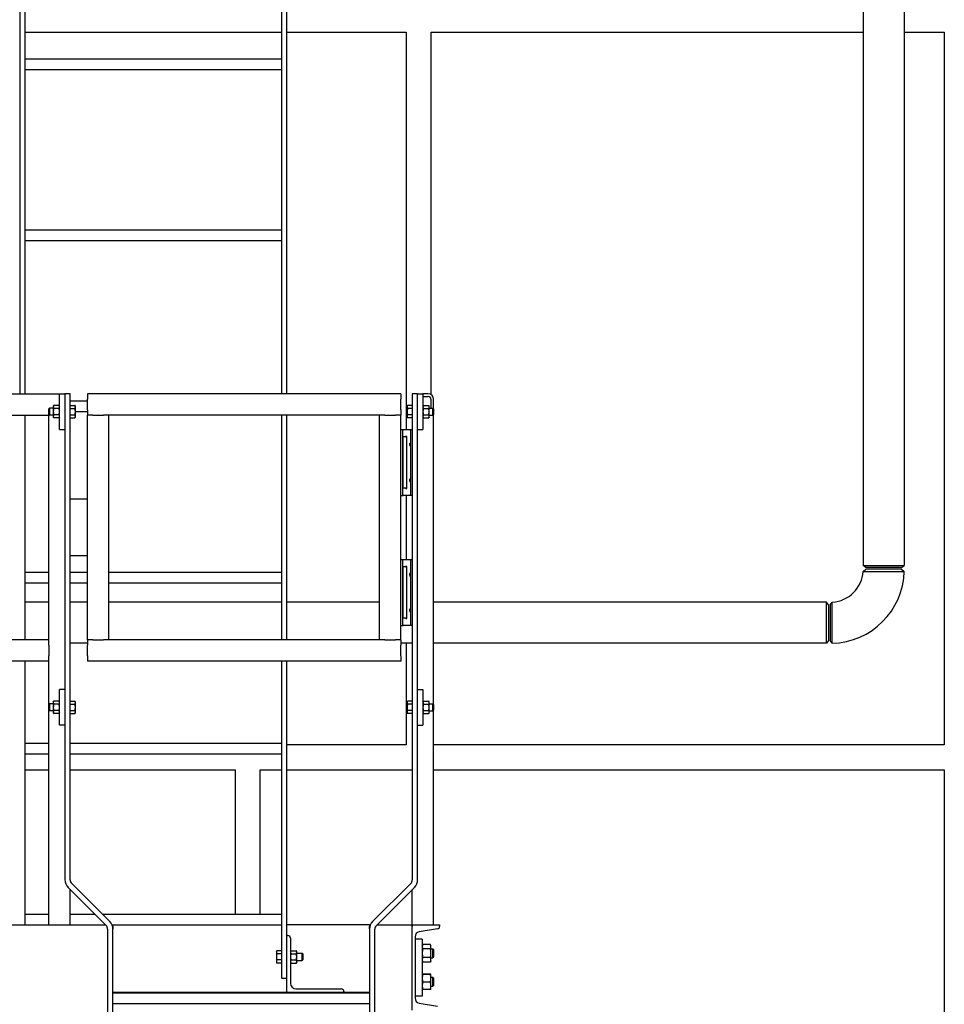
# Model space of a CAD drawing. Header units: inches. Extents: x 5 to 1128, y -85 to 748.
# Tile 583 of 656: x 989 to 1054, y 263 to 332. Entities that reach past the tile are written whole.
import ezdxf

# ---------------------------------------------------------------- set-up
doc = ezdxf.new("R2010")
doc.units = ezdxf.units.IN
doc.header["$LTSCALE"] = 32
doc.header["$MEASUREMENT"] = 0
doc.layers.add('Visible (ANSI)', color=7, linetype='Continuous', lineweight=30)

msp = doc.modelspace()

# ---------------------------------------------------------------- linework, layer by layer
at = {"layer": 'Visible (ANSI)'}
for p, q in [((1047.86828, 355.9648), (1047.86828, 294.06504)), ((1050.74328, 355.9648), (1050.74328, 294.06504)), ((988.68078, 333.29801), (988.68078, 306.10867)), ((989.05578, 306.10867), (989.05578, 333.29801)), ((1007.05578, 333.29801), (1007.05578, 306.10867)), ((1007.43078, 306.10867), (1007.43078, 333.29801)), ((989.05578, 331.48367), (1007.05578, 331.48367)), ((1007.43078, 331.48367), (1015.80578, 331.48367)), ((1015.80578, 331.48367), (1015.80578, 303.60867)), ((1017.55578, 306.04768), (1017.55578, 331.48367)), ((1017.55578, 331.48367), (1047.86828, 331.48367)), ((1050.74328, 331.48367), (1053.55578, 331.48367)), ((1053.55578, 331.48367), (1053.55578, 281.48367)), ((989.05578, 329.60867), (1007.05578, 329.60867)), ((989.05578, 328.85867), (1007.05578, 328.85867)), ((989.05578, 317.60867), (1007.05578, 317.60867)), ((989.05578, 316.85867), (1007.05578, 316.85867)), ((913.72578, 306.10867), (991.47578, 306.10867)), ((991.47578, 303.60867), (991.47578, 306.10867)), ((991.47578, 306.10867), (991.85078, 306.10867)), ((992.22578, 306.10867), (991.85078, 306.10867)), ((991.85078, 306.10867), (991.85078, 272.014)), ((992.22578, 272.014), (992.22578, 306.10867)), ((1015.4313, 306.10867), (993.4313, 306.10867)), ((993.4313, 306.10867), (993.4313, 305.73367)), ((1015.4313, 306.10867), (1015.4313, 305.73367)), ((1016.60078, 306.10867), (1016.22578, 306.10867)), ((1016.22578, 306.10867), (1016.22578, 272.014)), ((1016.60078, 272.014), (1016.60078, 306.10867)), ((1016.60078, 306.10867), (1016.97578, 306.10867)), ((1016.97578, 306.10867), (1016.97578, 303.60867)), ((1017.35078, 306.10867), (1016.97578, 306.10867)), ((992.22578, 305.60867), (993.4313, 305.60867)), ((993.4313, 304.98367), (993.4313, 305.73367)), ((1015.4313, 304.98367), (1015.4313, 305.73367)), ((1016.97578, 305.92117), (1017.35078, 305.92117)), ((1017.53828, 305.73367), (1017.53828, 305.10867)), ((1017.72578, 305.06148), (1017.72578, 305.73367)), ((990.72578, 305.06148), (990.77155, 305.10867)), ((990.72578, 304.65586), (990.72578, 305.06148)), ((990.72578, 304.65586), (990.77155, 304.60867)), ((990.77155, 305.10867), (990.77155, 304.60867)), ((991.03778, 305.10867), (990.77155, 305.10867)), ((991.03778, 305.23367), (991.07128, 305.29168)), ((991.03778, 305.23367), (991.03778, 305.18343)), ((991.03778, 305.18343), (991.03778, 304.85867)), ((991.03778, 304.85867), (991.03778, 304.53391)), ((991.44229, 305.29168), (991.07128, 305.29168)), ((991.44229, 305.07518), (991.07128, 305.07518)), ((991.47578, 305.23367), (991.44229, 305.29168)), ((992.22579, 305.23367), (992.22578, 305.23367)), ((992.22579, 305.18343), (992.22579, 305.29168)), ((992.22579, 305.29168), (992.55629, 305.29168)), ((992.22579, 305.07518), (992.22579, 305.18343)), ((992.22579, 305.07518), (992.55629, 305.07518)), ((992.22579, 304.85867), (992.22579, 305.07518)), ((992.22579, 304.64216), (992.22579, 304.85867)), ((992.58979, 305.23367), (992.55629, 305.29168)), ((992.58979, 305.18343), (992.58979, 305.23367)), ((992.58979, 304.85867), (992.58979, 305.18343)), ((992.58979, 304.85867), (993.4313, 304.85867)), ((992.58979, 304.53391), (992.58979, 304.85867)), ((993.4313, 304.98367), (993.4313, 304.60867)), ((1015.4313, 304.98367), (1015.4313, 304.60867)), ((1015.86178, 305.23367), (1015.89527, 305.29168)), ((1015.86178, 305.23367), (1015.86178, 305.18343)), ((1015.86178, 305.18343), (1015.86178, 304.85867)), ((1015.86178, 304.85867), (1015.86178, 304.53391)), ((1016.22578, 305.29168), (1015.89527, 305.29168)), ((1016.22578, 305.07518), (1015.89527, 305.07518)), ((1016.22578, 305.29168), (1016.22578, 305.18343)), ((1016.22578, 305.23367), (1016.22578, 305.23367)), ((1016.22578, 305.18343), (1016.22578, 305.07518)), ((1016.22578, 305.07518), (1016.22578, 304.85867)), ((1016.22578, 304.85867), (1016.22578, 304.64216)), ((1016.97578, 305.23367), (1017.00928, 305.29168)), ((1017.00928, 305.29168), (1017.38029, 305.29168)), ((1017.00928, 305.07518), (1017.38029, 305.07518)), ((1017.41378, 305.23367), (1017.38029, 305.29168)), ((1017.41378, 305.18343), (1017.41378, 305.23367)), ((1017.41378, 304.85867), (1017.41378, 305.18343)), ((1017.41378, 305.10867), (1017.68001, 305.10867)), ((1017.41378, 304.53391), (1017.41378, 304.85867)), ((1017.68001, 304.60867), (1017.68001, 305.10867)), ((1017.72578, 305.06148), (1017.68001, 305.10867)), ((1017.72578, 304.65586), (1017.68001, 304.60867)), ((1017.72578, 305.06148), (1017.72578, 304.65586)), ((913.72578, 304.60867), (990.72578, 304.60867)), ((989.05578, 288.85867), (989.05578, 304.60867)), ((990.72578, 304.60867), (990.77155, 304.60867)), ((990.72578, 288.85867), (990.72578, 304.60867)), ((991.03778, 304.60867), (990.77155, 304.60867)), ((991.03778, 304.53391), (991.03778, 304.48367)), ((991.03778, 304.48367), (991.07128, 304.42566)), ((991.44229, 304.64216), (991.07128, 304.64216)), ((991.44229, 304.42566), (991.07128, 304.42566)), ((991.47578, 304.48367), (991.44229, 304.42566)), ((992.22579, 304.48367), (992.22578, 304.48367)), ((992.22579, 304.64216), (992.55629, 304.64216)), ((992.22579, 304.53391), (992.22579, 304.64216)), ((992.22579, 304.42566), (992.22579, 304.53391)), ((992.22579, 304.42566), (992.55629, 304.42566)), ((992.58979, 304.48367), (992.55629, 304.42566)), ((992.58979, 304.48367), (992.58979, 304.53391)), ((993.4313, 288.85867), (993.4313, 304.60867)), ((993.8063, 304.60867), (993.4313, 304.60867)), ((993.8063, 304.60867), (994.5563, 304.60867)), ((994.9313, 304.60867), (994.5563, 304.60867)), ((1013.9313, 304.60867), (994.9313, 304.60867)), ((994.9313, 288.85867), (994.9313, 304.60867)), ((1007.05578, 304.60867), (1007.05578, 288.85867)), ((1007.43078, 288.85867), (1007.43078, 304.60867)), ((1013.9313, 288.85867), (1013.9313, 304.60867)), ((1014.3063, 304.60867), (1013.9313, 304.60867)), ((1014.3063, 304.60867), (1015.0563, 304.60867)), ((1015.4313, 304.60867), (1015.0563, 304.60867)), ((1015.4313, 288.85867), (1015.4313, 304.60867)), ((1015.86178, 304.53391), (1015.86178, 304.48367)), ((1015.86178, 304.48367), (1015.89527, 304.42566)), ((1016.22578, 304.64216), (1015.89527, 304.64216)), ((1016.22578, 304.42566), (1015.89527, 304.42566)), ((1016.22578, 304.64216), (1016.22578, 304.53391)), ((1016.22578, 304.53391), (1016.22578, 304.42566)), ((1016.22578, 304.48367), (1016.22578, 304.48367)), ((1016.97578, 304.48367), (1017.00928, 304.42566)), ((1017.00928, 304.64216), (1017.38029, 304.64216)), ((1017.00928, 304.42566), (1017.38029, 304.42566)), ((1017.41378, 304.48367), (1017.38029, 304.42566)), ((1017.41378, 304.60867), (1017.68001, 304.60867)), ((1017.41378, 304.48367), (1017.41378, 304.53391)), ((1017.68001, 304.60867), (1017.72578, 304.60867)), ((1017.72578, 284.31148), (1017.72578, 304.60867)), ((991.47578, 303.60867), (991.85078, 303.60867)), ((1015.4313, 303.60867), (1015.5563, 303.60867)), ((1015.5563, 298.98367), (1015.5563, 303.60867)), ((1015.5563, 303.60867), (1015.59315, 303.60867)), ((1015.59315, 303.60867), (1016.10078, 303.60867)), ((1016.10078, 303.60867), (1016.22578, 303.60867)), ((1016.10078, 303.60867), (1016.10078, 298.98367)), ((1016.60078, 303.60867), (1016.97578, 303.60867)), ((1015.59466, 299.52534), (1015.59466, 303.067)), ((1015.59602, 303.10867), (1015.76053, 303.10867)), ((1015.82303, 303.11507), (1015.82303, 299.47727)), ((1015.76053, 299.48367), (1015.59602, 299.48367)), ((992.22578, 298.73367), (993.4313, 298.73367)), ((1015.4313, 298.98367), (1015.5563, 298.98367)), ((1015.5563, 298.98367), (1015.59315, 298.98367)), ((1016.10078, 298.98367), (1015.59315, 298.98367)), ((1015.80578, 298.98367), (1015.80578, 294.48367)), ((1016.22578, 298.98367), (1016.10078, 298.98367)), ((993.4313, 294.73367), (992.22578, 294.73367)), ((1015.4313, 294.48367), (1015.5563, 294.48367)), ((1015.5563, 289.85867), (1015.5563, 294.48367)), ((1015.5563, 294.48367), (1015.59315, 294.48367)), ((1015.59315, 294.48367), (1016.10078, 294.48367)), ((1016.10078, 294.48367), (1016.22578, 294.48367)), ((1016.10078, 294.48367), (1016.10078, 289.85867)), ((989.05578, 293.60867), (990.72578, 293.60867)), ((992.22578, 293.60867), (993.4313, 293.60867)), ((994.9313, 293.60867), (1007.05578, 293.60867)), ((1015.59466, 290.40034), (1015.59466, 293.942)), ((1015.59602, 293.98367), (1015.76053, 293.98367)), ((1015.82303, 293.99007), (1015.82303, 290.35227)), ((1047.86139, 293.65385), (1048.05328, 293.79617)), ((1047.86828, 294.06504), (1050.74328, 294.06504)), ((1048.05578, 293.92117), (1047.86828, 294.06504)), ((1050.55818, 293.79617), (1048.05328, 293.79617)), ((1050.55578, 293.92117), (1048.05578, 293.92117)), ((1050.55578, 293.92117), (1050.74328, 294.06504)), ((1050.55828, 293.79617), (1050.74383, 293.65379)), ((989.05578, 292.85867), (990.72578, 292.85867)), ((992.22578, 292.85867), (993.4313, 292.85867)), ((994.9313, 292.85867), (1007.05578, 292.85867)), ((990.72578, 291.48367), (989.05578, 291.48367)), ((993.4313, 291.48367), (992.22578, 291.48367)), ((1007.05578, 291.48367), (994.9313, 291.48367)), ((1013.9313, 291.48367), (1007.43078, 291.48367)), ((1045.28691, 291.48367), (1017.72578, 291.48367)), ((1045.28691, 288.60867), (1045.28691, 291.48367)), ((1045.43078, 291.29617), (1045.28691, 291.48367)), ((1045.43078, 291.29617), (1045.43078, 288.79617)), ((1045.55578, 291.29867), (1045.6981, 291.49056)), ((1045.55578, 291.29867), (1045.55578, 288.79377)), ((1015.76053, 290.35867), (1015.59602, 290.35867)), ((1015.4313, 289.85867), (1015.5563, 289.85867)), ((1015.5563, 289.85867), (1015.59315, 289.85867)), ((1016.10078, 289.85867), (1015.59315, 289.85867)), ((1016.22578, 289.85867), (1016.10078, 289.85867)), ((990.72578, 288.85867), (913.72578, 288.85867)), ((990.72578, 288.48367), (990.72578, 288.85867)), ((993.4313, 288.85867), (993.4313, 288.48367)), ((993.8063, 288.85867), (993.4313, 288.85867)), ((993.8063, 288.85867), (994.5563, 288.85867)), ((994.9313, 288.85867), (994.5563, 288.85867)), ((1013.9313, 288.85867), (994.9313, 288.85867)), ((1014.3063, 288.85867), (1013.9313, 288.85867)), ((1014.3063, 288.85867), (1015.0563, 288.85867)), ((1015.4313, 288.85867), (1015.0563, 288.85867)), ((1015.4313, 288.85867), (1015.4313, 288.48367)), ((1045.43078, 288.79617), (1045.28691, 288.60867)), ((1045.69816, 288.60812), (1045.55578, 288.79367)), ((990.72578, 288.48367), (990.72578, 287.73367)), ((993.4313, 288.60867), (992.22578, 288.60867)), ((993.4313, 287.73367), (993.4313, 288.48367)), ((1016.22578, 288.60867), (1015.4313, 288.60867)), ((1015.4313, 287.73367), (1015.4313, 288.48367)), ((1015.80578, 288.60867), (1015.80578, 281.48367)), ((1045.28691, 288.60867), (1017.72578, 288.60867)), ((990.72578, 287.35867), (990.72578, 287.73367)), ((993.4313, 287.73367), (993.4313, 287.35867)), ((1015.4313, 287.73367), (1015.4313, 287.35867)), ((990.72578, 287.35867), (913.72578, 287.35867)), ((989.05578, 268.85867), (989.05578, 287.35867)), ((990.72578, 284.31148), (990.72578, 287.35867)), ((1015.4313, 287.35867), (993.4313, 287.35867)), ((1007.05578, 287.35867), (1007.05578, 265.10867)), ((1007.43078, 265.10867), (1007.43078, 287.35867)), ((991.85078, 285.35867), (991.47578, 285.35867)), ((991.47578, 282.85867), (991.47578, 285.35867)), ((1016.60078, 285.35867), (1016.97578, 285.35867)), ((1016.97578, 285.35867), (1016.97578, 282.85867)), ((990.72578, 284.31148), (990.77155, 284.35867)), ((990.72578, 283.90586), (990.72578, 284.31148)), ((990.77155, 284.35867), (990.77155, 283.85867)), ((991.03778, 284.35867), (990.77155, 284.35867)), ((991.03778, 284.48367), (991.07128, 284.54168)), ((991.03778, 284.48367), (991.03778, 284.43343)), ((991.03778, 284.43343), (991.03778, 284.10867)), ((991.03778, 284.10867), (991.03778, 283.78391)), ((991.44229, 284.54168), (991.07128, 284.54168)), ((991.44229, 284.32518), (991.07128, 284.32518)), ((991.47578, 284.48367), (991.44229, 284.54168)), ((992.22579, 284.48367), (992.22578, 284.48367)), ((992.22579, 284.43343), (992.22579, 284.54168)), ((992.22579, 284.54168), (992.55629, 284.54168)), ((992.22579, 284.32518), (992.22579, 284.43343)), ((992.22579, 284.32518), (992.55629, 284.32518)), ((992.22579, 284.10867), (992.22579, 284.32518)), ((992.22579, 283.89216), (992.22579, 284.10867)), ((992.58979, 284.48367), (992.55629, 284.54168)), ((992.58979, 284.43343), (992.58979, 284.48367)), ((992.58979, 284.10867), (992.58979, 284.43343)), ((992.58979, 283.78391), (992.58979, 284.10867)), ((1015.86178, 284.48367), (1015.89527, 284.54168)), ((1015.86178, 284.48367), (1015.86178, 284.43343)), ((1015.86178, 284.43343), (1015.86178, 284.10867)), ((1015.86178, 284.10867), (1015.86178, 283.78391)), ((1016.22578, 284.54168), (1015.89527, 284.54168)), ((1016.22578, 284.32518), (1015.89527, 284.32518)), ((1016.22578, 284.54168), (1016.22578, 284.43343)), ((1016.22578, 284.48367), (1016.22578, 284.48367)), ((1016.22578, 284.43343), (1016.22578, 284.32518)), ((1016.22578, 284.32518), (1016.22578, 284.10867)), ((1016.22578, 284.10867), (1016.22578, 283.89216)), ((1016.97578, 284.48367), (1017.00928, 284.54168)), ((1017.00928, 284.54168), (1017.38029, 284.54168)), ((1017.00928, 284.32518), (1017.38029, 284.32518)), ((1017.41378, 284.48367), (1017.38029, 284.54168)), ((1017.41378, 284.43343), (1017.41378, 284.48367)), ((1017.41378, 284.10867), (1017.41378, 284.43343)), ((1017.41378, 284.35867), (1017.68001, 284.35867)), ((1017.41378, 283.78391), (1017.41378, 284.10867)), ((1017.68001, 283.85867), (1017.68001, 284.35867)), ((1017.72578, 284.31148), (1017.68001, 284.35867)), ((1017.72578, 284.31148), (1017.72578, 283.90586)), ((990.72578, 283.90586), (990.77155, 283.85867)), ((990.72578, 268.85867), (990.72578, 283.90586)), ((991.03778, 283.85867), (990.77155, 283.85867)), ((991.03778, 283.78391), (991.03778, 283.73367)), ((991.03778, 283.73367), (991.07128, 283.67566)), ((991.44229, 283.89216), (991.07128, 283.89216)), ((991.44229, 283.67566), (991.07128, 283.67566)), ((991.47578, 283.73367), (991.44229, 283.67566)), ((992.22579, 283.73367), (992.22578, 283.73367)), ((992.22579, 283.89216), (992.55629, 283.89216)), ((992.22579, 283.78391), (992.22579, 283.89216)), ((992.22579, 283.67566), (992.22579, 283.78391)), ((992.22579, 283.67566), (992.55629, 283.67566)), ((992.58979, 283.73367), (992.55629, 283.67566)), ((992.58979, 283.73367), (992.58979, 283.78391)), ((1015.86178, 283.78391), (1015.86178, 283.73367)), ((1015.86178, 283.73367), (1015.89527, 283.67566)), ((1016.22578, 283.89216), (1015.89527, 283.89216)), ((1016.22578, 283.67566), (1015.89527, 283.67566)), ((1016.22578, 283.89216), (1016.22578, 283.78391)), ((1016.22578, 283.78391), (1016.22578, 283.67566)), ((1016.22578, 283.73367), (1016.22578, 283.73367)), ((1016.97578, 283.73367), (1017.00928, 283.67566)), ((1017.00928, 283.89216), (1017.38029, 283.89216)), ((1017.00928, 283.67566), (1017.38029, 283.67566)), ((1017.41378, 283.73367), (1017.38029, 283.67566)), ((1017.41378, 283.85867), (1017.68001, 283.85867)), ((1017.41378, 283.73367), (1017.41378, 283.78391)), ((1017.72578, 283.90586), (1017.68001, 283.85867)), ((1017.72578, 268.85867), (1017.72578, 283.90586)), ((991.85078, 282.85867), (991.47578, 282.85867)), ((1016.60078, 282.85867), (1016.97578, 282.85867)), ((989.05578, 281.60867), (990.72578, 281.60867)), ((992.22578, 281.60867), (1007.05578, 281.60867)), ((1015.80578, 281.48367), (1007.43078, 281.48367)), ((1053.55578, 281.48367), (1017.72578, 281.48367)), ((989.05578, 280.85867), (990.72578, 280.85867)), ((992.22578, 280.85867), (1007.05578, 280.85867)), ((989.05578, 279.73367), (990.72578, 279.73367)), ((992.22578, 279.73367), (1003.80578, 279.73367)), ((1003.80578, 279.73367), (1003.80578, 269.60867)), ((1005.55578, 269.60867), (1005.55578, 279.73367)), ((1005.55578, 279.73367), (1007.05578, 279.73367)), ((1007.43078, 279.73367), (1016.22578, 279.73367)), ((1017.72578, 279.73367), (1053.55578, 279.73367)), ((1053.55578, 279.73367), (1053.55578, 231.73367)), ((995.00611, 269.07834), (992.33562, 271.74883)), ((1016.11595, 271.74883), (1013.44545, 269.07834)), ((992.07045, 271.48367), (994.74095, 268.81317)), ((992.22578, 268.85867), (992.22578, 271.32834)), ((1013.71062, 268.81317), (1016.38111, 271.48367)), ((1016.22578, 268.85867), (1016.22578, 271.32834)), ((989.05578, 269.60867), (990.72578, 269.60867)), ((992.22578, 269.60867), (993.94545, 269.60867)), ((994.47578, 269.60867), (1007.05578, 269.60867)), ((913.72578, 268.85867), (994.69545, 268.85867)), ((995.15842, 268.85867), (995.22578, 268.85867)), ((995.22578, 268.85867), (1007.05578, 268.85867)), ((995.22578, 268.73765), (995.22578, 268.85867)), ((995.22578, 268.73765), (995.22578, 268.56851)), ((1013.22578, 268.85867), (1007.43078, 268.85867)), ((1013.22578, 268.85867), (1013.22578, 268.73765)), ((1013.22578, 268.85867), (1013.29315, 268.85867)), ((1013.22578, 268.56851), (1013.22578, 268.73765)), ((1013.75611, 268.85867), (1016.22578, 268.85867)), ((1016.22578, 262.85867), (1016.22578, 268.85867)), ((1016.22578, 268.85867), (1018.14578, 268.85867)), ((1016.22578, 268.85867), (1016.22578, 268.73765)), ((1018.14578, 268.85867), (1018.14578, 268.73765)), ((994.85078, 268.54801), (994.85078, 157.10867)), ((995.22578, 268.54801), (995.22578, 268.56851)), ((995.22578, 157.10867), (995.22578, 268.54801)), ((1007.43078, 264.10867), (1007.43078, 268.10867)), ((1007.43078, 268.10867), (1007.49078, 268.10867)), ((1013.22578, 268.56851), (1013.22578, 268.54801)), ((1013.22578, 268.54801), (1013.22578, 157.10867)), ((1013.60078, 157.10867), (1013.60078, 268.54801)), ((1018.00259, 268.56851), (1016.71217, 268.35257)), ((1007.68078, 267.91867), (1007.68078, 264.73867)), ((1016.42578, 268.01427), (1016.42578, 263.70307)), ((1016.92578, 267.85867), (1016.42578, 267.85867)), ((1016.92578, 267.85867), (1016.92578, 263.85867)), ((1016.92578, 267.38967), (1016.96409, 267.47182)), ((1017.49648, 267.47182), (1016.96409, 267.47182)), ((1017.53478, 267.38967), (1017.49648, 267.47182)), ((1017.53478, 267.31853), (1017.53478, 267.38967)), ((1006.69178, 266.98367), (1006.72527, 267.04168)), ((1006.69178, 266.98367), (1006.69178, 266.93343)), ((1006.69178, 266.93343), (1006.69178, 266.60867)), ((1007.05578, 267.04168), (1006.72527, 267.04168)), ((1007.05578, 266.82518), (1006.72527, 266.82518)), ((1007.05578, 267.04168), (1007.05578, 266.93343)), ((1007.05578, 266.98367), (1007.05578, 266.98367)), ((1007.05578, 266.93343), (1007.05578, 266.82518)), ((1007.05578, 266.82518), (1007.05578, 266.60867)), ((1007.68078, 266.98367), (1007.71428, 267.04168)), ((1007.71428, 267.04168), (1008.08529, 267.04168)), ((1007.71428, 266.82518), (1008.08529, 266.82518)), ((1008.11878, 266.98367), (1008.08529, 267.04168)), ((1008.11878, 266.93343), (1008.11878, 266.98367)), ((1008.11878, 266.60867), (1008.11878, 266.93343)), ((1008.11878, 266.85867), (1008.51001, 266.85867)), ((1008.51001, 266.35867), (1008.51001, 266.85867)), ((1008.55578, 266.81148), (1008.51001, 266.85867)), ((1008.55578, 266.81148), (1008.55578, 266.40586)), ((1017.49648, 267.16524), (1016.96409, 267.16524)), ((1017.53478, 266.85867), (1017.53478, 267.31853)), ((1017.53478, 267.17117), (1017.67171, 267.17117)), ((1017.53478, 266.39881), (1017.53478, 266.85867)), ((1017.67171, 266.54617), (1017.67171, 267.17117)), ((1017.72579, 267.1154), (1017.67171, 267.17117)), ((1017.72579, 267.1154), (1017.72579, 266.60194)), ((1006.69178, 266.60867), (1006.69178, 266.28391)), ((1006.69178, 266.28391), (1006.69178, 266.23367)), ((1006.69178, 266.23367), (1006.72527, 266.17566)), ((1007.05578, 266.39216), (1006.72527, 266.39216)), ((1007.05578, 266.17566), (1006.72527, 266.17566)), ((1007.05578, 266.60867), (1007.05578, 266.39216)), ((1007.05578, 266.39216), (1007.05578, 266.28391)), ((1007.05578, 266.28391), (1007.05578, 266.17566)), ((1007.05578, 266.23367), (1007.05578, 266.23367)), ((1007.68078, 266.23367), (1007.71428, 266.17566)), ((1007.71428, 266.39216), (1008.08529, 266.39216)), ((1007.71428, 266.17566), (1008.08529, 266.17566)), ((1008.11878, 266.23367), (1008.08529, 266.17566)), ((1008.11878, 266.28391), (1008.11878, 266.60867)), ((1008.11878, 266.35867), (1008.51001, 266.35867)), ((1008.11878, 266.23367), (1008.11878, 266.28391)), ((1008.55578, 266.40586), (1008.51001, 266.35867)), ((1016.92578, 266.32767), (1016.96409, 266.24552)), ((1017.49648, 266.5521), (1016.96409, 266.5521)), ((1017.49648, 266.24552), (1016.96409, 266.24552)), ((1017.53478, 266.32767), (1017.49648, 266.24552)), ((1017.53478, 266.54617), (1017.67171, 266.54617)), ((1017.53478, 266.32767), (1017.53478, 266.39881)), ((1017.72579, 266.60194), (1017.67171, 266.54617)), ((1016.92578, 265.38967), (1016.92588, 265.38987)), ((1017.49648, 265.39798), (1016.96409, 265.39798)), ((1017.49648, 265.38095), (1016.96409, 265.38095)), ((1017.53478, 265.38967), (1017.53469, 265.38987)), ((1017.53478, 265.38946), (1017.53478, 265.38967)), ((1017.53478, 265.11129), (1017.53478, 265.38946)), ((1007.05578, 265.10867), (1007.43078, 265.10867)), ((1017.49648, 264.84163), (1016.96409, 264.84163)), ((1017.53478, 265.17117), (1017.67171, 265.17117)), ((1017.53478, 264.58049), (1017.53478, 265.11129)), ((1017.53478, 264.32767), (1017.53478, 264.58049)), ((1017.67171, 264.54617), (1017.67171, 265.17117)), ((1017.72579, 265.1154), (1017.67171, 265.17117)), ((1017.72579, 264.60194), (1017.67171, 264.54617)), ((1017.72579, 265.1154), (1017.72579, 264.60194)), ((1013.22578, 264.10867), (995.22578, 264.10867)), ((995.22578, 264.09367), (1013.22578, 264.09367)), ((1008.06078, 264.35867), (1011.24078, 264.35867)), ((1011.43078, 264.16867), (1011.43078, 264.10867)), ((1016.92578, 264.32767), (1016.92588, 264.32746)), ((1017.49648, 264.31936), (1016.96409, 264.31936)), ((1017.53478, 264.32767), (1017.53469, 264.32746)), ((1017.53478, 264.54617), (1017.67171, 264.54617)), ((995.22578, 263.34367), (1013.22578, 263.34367)), ((1016.92578, 263.85867), (1016.42578, 263.85867)), ((1016.71217, 263.36477), (1018.00259, 263.14883))]:
    msp.add_line(p, q, dxfattribs=at)
for centre, radius, start, end in [((1017.35078, 305.73367), 0.375, 0, 90), ((1017.35078, 305.73367), 0.1875, 0, 90), ((1015.76053, 303.04617), 0.0625, 0, 90), ((1015.76053, 299.54617), 0.0625, 270, 0), ((1015.76053, 293.92117), 0.0625, 0, 90), ((1045.55578, 293.79617), 2.31, 273.5322723, 356.4677277), ((1045.55578, 293.79617), 5.19, 271.5719678, 358.4280322), ((1015.76053, 290.42117), 0.0625, 270, 0), ((992.60078, 272.014), 0.75, 180, 225), ((992.60078, 272.014), 0.375, 180, 225), ((1015.85078, 272.014), 0.375, 315, 0), ((1015.85078, 272.014), 0.75, 315, 0), ((994.47578, 268.54801), 0.375, 0, 45), ((994.47578, 268.54801), 0.75, 0, 45), ((1013.97578, 268.54801), 0.75, 135, 180), ((1013.97578, 268.54801), 0.375, 135, 180), ((1017.97428, 268.73765), 0.1715, 279.5, 0), ((1007.49078, 267.91867), 0.19, 0, 90), ((1016.76878, 268.01427), 0.343, 99.5, 180), ((1008.06078, 264.73867), 0.38, 180, 270), ((1011.24078, 264.16867), 0.19, 0, 90), ((1016.76878, 263.70307), 0.343, 180, 260.5)]:
    msp.add_arc(centre, radius, start, end, dxfattribs=at)
for centre in [(1015.56723, 302.54617), (1015.56723, 300.04617), (1015.56723, 293.42117), (1015.56723, 290.92117)]:
    msp.add_ellipse(centre, major_axis=(0, -0.09843), ratio=0.03492077, dxfattribs=at)
for centre, start_param, end_param in [((1015.59611, 303.067), 3.14159265, 4.71238898), ((1015.59611, 299.52534), 4.71238898, 6.28318531), ((1015.59611, 293.942), 3.14159265, 4.71238898), ((1015.59611, 290.40034), 4.71238898, 6.28318531)]:
    msp.add_ellipse(centre, major_axis=(0, -0.04167), ratio=0.03492077, start_param=start_param, end_param=end_param, dxfattribs=at)
for points, weights in [([(991.07128, 305.29168), (991.03778, 305.23367), (991.03778, 305.18343)], [1, 1.0379548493, 1]), ([(991.03778, 305.18343), (991.03778, 305.13319), (991.07128, 305.07518)], [1, 1.0379548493, 1]), ([(991.07128, 305.07518), (991.03778, 304.95915), (991.03778, 304.85867)], [1, 1.0379548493, 1]), ([(991.03778, 304.85867), (991.03778, 304.75819), (991.07128, 304.64216)], [1, 1.0379548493, 1]), ([(991.47578, 305.18343), (991.47578, 305.23367), (991.44229, 305.29168)], [1, 1.0379548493, 1]), ([(991.44229, 305.07518), (991.47578, 305.13319), (991.47578, 305.18343)], [1, 1.0379548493, 1]), ([(991.47578, 304.85867), (991.47578, 304.95915), (991.44229, 305.07518)], [1, 1.0379548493, 1]), ([(991.44229, 304.64216), (991.47578, 304.75819), (991.47578, 304.85867)], [1, 1.0379548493, 1]), ([(992.58979, 305.18343), (992.58979, 305.23367), (992.55629, 305.29168)], [1, 1.0379548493, 1]), ([(992.55629, 305.07518), (992.58979, 305.13319), (992.58979, 305.18343)], [1, 1.0379548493, 1]), ([(992.58979, 304.85867), (992.58979, 304.95915), (992.55629, 305.07518)], [1, 1.0379548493, 1]), ([(992.55629, 304.64216), (992.58979, 304.75819), (992.58979, 304.85867)], [1, 1.0379548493, 1]), ([(1015.89527, 305.29168), (1015.86178, 305.23367), (1015.86178, 305.18343)], [1, 1.0379548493, 1]), ([(1015.86178, 305.18343), (1015.86178, 305.13319), (1015.89527, 305.07518)], [1, 1.0379548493, 1]), ([(1015.89527, 305.07518), (1015.86178, 304.95915), (1015.86178, 304.85867)], [1, 1.0379548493, 1]), ([(1015.86178, 304.85867), (1015.86178, 304.75819), (1015.89527, 304.64216)], [1, 1.0379548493, 1]), ([(1017.00928, 305.29168), (1016.97578, 305.23367), (1016.97578, 305.18343)], [1, 1.0379548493, 1]), ([(1016.97578, 305.18343), (1016.97578, 305.13319), (1017.00928, 305.07518)], [1, 1.0379548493, 1]), ([(1017.00928, 305.07518), (1016.97578, 304.95915), (1016.97578, 304.85867)], [1, 1.0379548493, 1]), ([(1016.97578, 304.85867), (1016.97578, 304.75819), (1017.00928, 304.64216)], [1, 1.0379548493, 1]), ([(1017.41378, 305.18343), (1017.41378, 305.23367), (1017.38029, 305.29168)], [1, 1.0379548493, 1]), ([(1017.38029, 305.07518), (1017.41378, 305.13319), (1017.41378, 305.18343)], [1, 1.0379548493, 1]), ([(1017.41378, 304.85867), (1017.41378, 304.95915), (1017.38029, 305.07518)], [1, 1.0379548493, 1]), ([(1017.38029, 304.64216), (1017.41378, 304.75819), (1017.41378, 304.85867)], [1, 1.0379548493, 1]), ([(991.07128, 304.64216), (991.03778, 304.58415), (991.03778, 304.53391)], [1, 1.0379548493, 1]), ([(991.03778, 304.53391), (991.03778, 304.48367), (991.07128, 304.42566)], [1, 1.0379548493, 1]), ([(991.47578, 304.53391), (991.47578, 304.58415), (991.44229, 304.64216)], [1, 1.0379548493, 1]), ([(991.44229, 304.42566), (991.47578, 304.48367), (991.47578, 304.53391)], [1, 1.0379548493, 1]), ([(992.58979, 304.53391), (992.58979, 304.58415), (992.55629, 304.64216)], [1, 1.0379548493, 1]), ([(992.55629, 304.42566), (992.58979, 304.48367), (992.58979, 304.53391)], [1, 1.0379548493, 1]), ([(1015.89527, 304.64216), (1015.86178, 304.58415), (1015.86178, 304.53391)], [1, 1.0379548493, 1]), ([(1015.86178, 304.53391), (1015.86178, 304.48367), (1015.89527, 304.42566)], [1, 1.0379548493, 1]), ([(1017.00928, 304.64216), (1016.97578, 304.58415), (1016.97578, 304.53391)], [1, 1.0379548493, 1]), ([(1016.97578, 304.53391), (1016.97578, 304.48367), (1017.00928, 304.42566)], [1, 1.0379548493, 1]), ([(1017.41378, 304.53391), (1017.41378, 304.58415), (1017.38029, 304.64216)], [1, 1.0379548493, 1]), ([(1017.38029, 304.42566), (1017.41378, 304.48367), (1017.41378, 304.53391)], [1, 1.0379548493, 1]), ([(991.07128, 284.54168), (991.03778, 284.48367), (991.03778, 284.43343)], [1, 1.0379548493, 1]), ([(991.03778, 284.43343), (991.03778, 284.38319), (991.07128, 284.32518)], [1, 1.0379548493, 1]), ([(991.07128, 284.32518), (991.03778, 284.20915), (991.03778, 284.10867)], [1, 1.0379548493, 1]), ([(991.03778, 284.10867), (991.03778, 284.00819), (991.07128, 283.89216)], [1, 1.0379548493, 1]), ([(991.47578, 284.43343), (991.47578, 284.48367), (991.44229, 284.54168)], [1, 1.0379548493, 1]), ([(991.44229, 284.32518), (991.47578, 284.38319), (991.47578, 284.43343)], [1, 1.0379548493, 1]), ([(991.47578, 284.10867), (991.47578, 284.20915), (991.44229, 284.32518)], [1, 1.0379548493, 1]), ([(991.44229, 283.89216), (991.47578, 284.00819), (991.47578, 284.10867)], [1, 1.0379548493, 1]), ([(992.58979, 284.43343), (992.58979, 284.48367), (992.55629, 284.54168)], [1, 1.0379548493, 1]), ([(992.55629, 284.32518), (992.58979, 284.38319), (992.58979, 284.43343)], [1, 1.0379548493, 1]), ([(992.58979, 284.10867), (992.58979, 284.20915), (992.55629, 284.32518)], [1, 1.0379548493, 1]), ([(992.55629, 283.89216), (992.58979, 284.00819), (992.58979, 284.10867)], [1, 1.0379548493, 1]), ([(1015.89527, 284.54168), (1015.86178, 284.48367), (1015.86178, 284.43343)], [1, 1.0379548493, 1]), ([(1015.86178, 284.43343), (1015.86178, 284.38319), (1015.89527, 284.32518)], [1, 1.0379548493, 1]), ([(1015.89527, 284.32518), (1015.86178, 284.20915), (1015.86178, 284.10867)], [1, 1.0379548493, 1]), ([(1015.86178, 284.10867), (1015.86178, 284.00819), (1015.89527, 283.89216)], [1, 1.0379548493, 1]), ([(1017.00928, 284.54168), (1016.97578, 284.48367), (1016.97578, 284.43343)], [1, 1.0379548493, 1]), ([(1016.97578, 284.43343), (1016.97578, 284.38319), (1017.00928, 284.32518)], [1, 1.0379548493, 1]), ([(1017.00928, 284.32518), (1016.97578, 284.20915), (1016.97578, 284.10867)], [1, 1.0379548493, 1]), ([(1016.97578, 284.10867), (1016.97578, 284.00819), (1017.00928, 283.89216)], [1, 1.0379548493, 1]), ([(1017.41378, 284.43343), (1017.41378, 284.48367), (1017.38029, 284.54168)], [1, 1.0379548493, 1]), ([(1017.38029, 284.32518), (1017.41378, 284.38319), (1017.41378, 284.43343)], [1, 1.0379548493, 1]), ([(1017.41378, 284.10867), (1017.41378, 284.20915), (1017.38029, 284.32518)], [1, 1.0379548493, 1]), ([(1017.38029, 283.89216), (1017.41378, 284.00819), (1017.41378, 284.10867)], [1, 1.0379548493, 1]), ([(991.07128, 283.89216), (991.03778, 283.83415), (991.03778, 283.78391)], [1, 1.0379548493, 1]), ([(991.03778, 283.78391), (991.03778, 283.73367), (991.07128, 283.67566)], [1, 1.0379548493, 1]), ([(991.47578, 283.78391), (991.47578, 283.83415), (991.44229, 283.89216)], [1, 1.0379548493, 1]), ([(991.44229, 283.67566), (991.47578, 283.73367), (991.47578, 283.78391)], [1, 1.0379548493, 1]), ([(992.58979, 283.78391), (992.58979, 283.83415), (992.55629, 283.89216)], [1, 1.0379548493, 1]), ([(992.55629, 283.67566), (992.58979, 283.73367), (992.58979, 283.78391)], [1, 1.0379548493, 1]), ([(1015.89527, 283.89216), (1015.86178, 283.83415), (1015.86178, 283.78391)], [1, 1.0379548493, 1]), ([(1015.86178, 283.78391), (1015.86178, 283.73367), (1015.89527, 283.67566)], [1, 1.0379548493, 1]), ([(1017.00928, 283.89216), (1016.97578, 283.83415), (1016.97578, 283.78391)], [1, 1.0379548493, 1]), ([(1016.97578, 283.78391), (1016.97578, 283.73367), (1017.00928, 283.67566)], [1, 1.0379548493, 1]), ([(1017.41378, 283.78391), (1017.41378, 283.83415), (1017.38029, 283.89216)], [1, 1.0379548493, 1]), ([(1017.38029, 283.67566), (1017.41378, 283.73367), (1017.41378, 283.78391)], [1, 1.0379548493, 1]), ([(1016.96409, 267.47182), (1016.92578, 267.38967), (1016.92578, 267.31853)], [1, 1.0379548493, 1]), ([(1017.53478, 267.31853), (1017.53478, 267.38967), (1017.49648, 267.47182)], [1, 1.0379548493, 1]), ([(1006.72527, 267.04168), (1006.69178, 266.98367), (1006.69178, 266.93343)], [1, 1.0379548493, 1]), ([(1006.69178, 266.93343), (1006.69178, 266.88319), (1006.72527, 266.82518)], [1, 1.0379548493, 1]), ([(1006.72527, 266.82518), (1006.69178, 266.70915), (1006.69178, 266.60867)], [1, 1.0379548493, 1]), ([(1007.71428, 267.04168), (1007.68078, 266.98367), (1007.68078, 266.93343)], [1, 1.0379548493, 1]), ([(1007.68078, 266.93343), (1007.68078, 266.88319), (1007.71428, 266.82518)], [1, 1.0379548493, 1]), ([(1007.71428, 266.82518), (1007.68078, 266.70915), (1007.68078, 266.60867)], [1, 1.0379548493, 1]), ([(1008.11878, 266.93343), (1008.11878, 266.98367), (1008.08529, 267.04168)], [1, 1.0379548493, 1]), ([(1008.08529, 266.82518), (1008.11878, 266.88319), (1008.11878, 266.93343)], [1, 1.0379548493, 1]), ([(1008.11878, 266.60867), (1008.11878, 266.70915), (1008.08529, 266.82518)], [1, 1.0379548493, 1]), ([(1016.92578, 267.31853), (1016.92578, 267.24739), (1016.96409, 267.16524)], [1, 1.0379548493, 1]), ([(1016.96409, 267.16524), (1016.92578, 267.00095), (1016.92578, 266.85867)], [1, 1.0379548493, 1]), ([(1016.92578, 266.85867), (1016.92578, 266.71639), (1016.96409, 266.5521)], [1, 1.0379548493, 1]), ([(1017.49648, 267.16524), (1017.53478, 267.24739), (1017.53478, 267.31853)], [1, 1.0379548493, 1]), ([(1017.53478, 266.85867), (1017.53478, 267.00095), (1017.49648, 267.16524)], [1, 1.0379548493, 1]), ([(1017.49648, 266.5521), (1017.53478, 266.71639), (1017.53478, 266.85867)], [1, 1.0379548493, 1]), ([(1006.69178, 266.60867), (1006.69178, 266.50819), (1006.72527, 266.39216)], [1, 1.0379548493, 1]), ([(1006.72527, 266.39216), (1006.69178, 266.33415), (1006.69178, 266.28391)], [1, 1.0379548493, 1]), ([(1006.69178, 266.28391), (1006.69178, 266.23367), (1006.72527, 266.17566)], [1, 1.0379548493, 1]), ([(1007.68078, 266.60867), (1007.68078, 266.50819), (1007.71428, 266.39216)], [1, 1.0379548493, 1]), ([(1007.71428, 266.39216), (1007.68078, 266.33415), (1007.68078, 266.28391)], [1, 1.0379548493, 1]), ([(1007.68078, 266.28391), (1007.68078, 266.23367), (1007.71428, 266.17566)], [1, 1.0379548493, 1]), ([(1008.08529, 266.39216), (1008.11878, 266.50819), (1008.11878, 266.60867)], [1, 1.0379548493, 1]), ([(1008.11878, 266.28391), (1008.11878, 266.33415), (1008.08529, 266.39216)], [1, 1.0379548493, 1]), ([(1008.08529, 266.17566), (1008.11878, 266.23367), (1008.11878, 266.28391)], [1, 1.0379548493, 1]), ([(1016.96409, 266.5521), (1016.92578, 266.46995), (1016.92578, 266.39881)], [1, 1.0379548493, 1]), ([(1016.92578, 266.39881), (1016.92578, 266.32767), (1016.96409, 266.24552)], [1, 1.0379548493, 1]), ([(1017.53478, 266.39881), (1017.53478, 266.46995), (1017.49648, 266.5521)], [1, 1.0379548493, 1]), ([(1017.49648, 266.24552), (1017.53478, 266.32767), (1017.53478, 266.39881)], [1, 1.0379548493, 1]), ([(1016.96409, 265.39798), (1016.92578, 265.39342), (1016.92578, 265.38946)], [1, 1.0379548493, 1]), ([(1016.92578, 265.38946), (1016.92578, 265.38551), (1016.96409, 265.38095)], [1, 1.0379548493, 1]), ([(1016.96409, 265.38095), (1016.92578, 265.23644), (1016.92578, 265.11129)], [1, 1.0379548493, 1]), ([(1017.53478, 265.38946), (1017.53478, 265.39342), (1017.49648, 265.39798)], [1, 1.0379548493, 1]), ([(1017.49648, 265.38095), (1017.53478, 265.38551), (1017.53478, 265.38946)], [1, 1.0379548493, 1]), ([(1017.53478, 265.11129), (1017.53478, 265.23644), (1017.49648, 265.38095)], [1, 1.0379548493, 1]), ([(1016.92578, 265.11129), (1016.92578, 264.98614), (1016.96409, 264.84163)], [1, 1.0379548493, 1]), ([(1016.96409, 264.84163), (1016.92578, 264.70169), (1016.92578, 264.58049)], [1, 1.0379548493, 1]), ([(1016.92578, 264.58049), (1016.92578, 264.4593), (1016.96409, 264.31936)], [1, 1.0379548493, 1]), ([(1017.49648, 264.84163), (1017.53478, 264.98614), (1017.53478, 265.11129)], [1, 1.0379548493, 1]), ([(1017.53478, 264.58049), (1017.53478, 264.70169), (1017.49648, 264.84163)], [1, 1.0379548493, 1]), ([(1017.49648, 264.31936), (1017.53478, 264.4593), (1017.53478, 264.58049)], [1, 1.0379548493, 1]), ([(1016.96409, 264.31936), (1016.92763, 264.3237), (1016.92588, 264.32746)], [1, 1.03605488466, 1.00360971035]), ([(1017.53469, 264.32746), (1017.53293, 264.3237), (1017.49648, 264.31936)], [1.00360971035, 1.03605488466, 1])]:
    msp.add_rational_spline(points, weights, degree=2, dxfattribs=at)
for points in [[(1015.59315, 303.60867), (1015.59321, 303.60867), (1015.59327, 303.60856), (1015.59332, 303.60837)], [(1015.59332, 298.98397), (1015.59327, 298.98377), (1015.59321, 298.98367), (1015.59315, 298.98367)], [(1015.59315, 294.48367), (1015.59321, 294.48367), (1015.59327, 294.48356), (1015.59332, 294.48337)], [(1015.59332, 289.85897), (1015.59327, 289.85877), (1015.59321, 289.85867), (1015.59315, 289.85867)]]:
    msp.add_open_spline(points, degree=3, dxfattribs=at)
for points, knots in [([(1015.82303, 303.11507), (1015.82303, 303.11829), (1015.82293, 303.12151), (1015.82215, 303.13399), (1015.82071, 303.1431), (1015.81554, 303.16087), (1015.81224, 303.16708), (1015.80975, 303.17104), (1015.80971, 303.17111), (1015.80967, 303.17117)], [0, 0, 0, 0, 0.024551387, 0.024551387, 0.095629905, 0.095629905, 0.174881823, 0.174881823, 0.176157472, 0.176157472, 0.176157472, 0.176157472]), ([(1016.08377, 302.54617), (1016.08377, 302.53383), (1016.08338, 302.52068), (1016.08173, 302.49652), (1016.08046, 302.48551), (1016.07729, 302.46793), (1016.07517, 302.46028), (1016.07014, 302.45019), (1016.06722, 302.44774), (1016.06137, 302.44774), (1016.05803, 302.45025), (1016.05152, 302.46045), (1016.04836, 302.46813), (1016.04328, 302.48568), (1016.041, 302.49662), (1016.03792, 302.52068), (1016.03713, 302.53381), (1016.03713, 302.55853), (1016.03792, 302.57166), (1016.041, 302.59572), (1016.04328, 302.60665), (1016.04836, 302.62421), (1016.05152, 302.63189), (1016.05803, 302.64209), (1016.06137, 302.64459), (1016.06722, 302.64459), (1016.07014, 302.64215), (1016.07517, 302.63206), (1016.07729, 302.62441), (1016.08046, 302.60683), (1016.08173, 302.59582), (1016.08338, 302.57166), (1016.08377, 302.55851), (1016.08377, 302.54617)], [0, 0, 0, 0, 0.09401122, 0.09401122, 0.18802243, 0.18802243, 0.28431105, 0.28431105, 0.38059967, 0.38059967, 0.4782167, 0.4782167, 0.57583373, 0.57583373, 0.6699888, 0.6699888, 0.76414388, 0.76414388, 0.85829895, 0.85829895, 0.95245403, 0.95245403, 1.05007106, 1.05007106, 1.14768808, 1.14768808, 1.2439767, 1.2439767, 1.34026532, 1.34026532, 1.43427654, 1.43427654, 1.52828776, 1.52828776, 1.52828776, 1.52828776]), ([(1016.08377, 300.04617), (1016.08377, 300.03383), (1016.08338, 300.02068), (1016.08173, 299.99652), (1016.08046, 299.98551), (1016.07729, 299.96793), (1016.07517, 299.96028), (1016.07014, 299.95019), (1016.06722, 299.94774), (1016.06137, 299.94774), (1016.05803, 299.95025), (1016.05152, 299.96045), (1016.04836, 299.96813), (1016.04328, 299.98568), (1016.041, 299.99662), (1016.03792, 300.02068), (1016.03713, 300.03381), (1016.03713, 300.05853), (1016.03792, 300.07166), (1016.041, 300.09572), (1016.04328, 300.10665), (1016.04836, 300.12421), (1016.05152, 300.13189), (1016.05803, 300.14209), (1016.06137, 300.14459), (1016.06722, 300.14459), (1016.07014, 300.14215), (1016.07517, 300.13206), (1016.07729, 300.12441), (1016.08046, 300.10683), (1016.08173, 300.09582), (1016.08338, 300.07166), (1016.08377, 300.05851), (1016.08377, 300.04617)], [0, 0, 0, 0, 0.09401122, 0.09401122, 0.18802243, 0.18802243, 0.28431105, 0.28431105, 0.38059967, 0.38059967, 0.4782167, 0.4782167, 0.57583373, 0.57583373, 0.6699888, 0.6699888, 0.76414388, 0.76414388, 0.85829895, 0.85829895, 0.95245403, 0.95245403, 1.05007106, 1.05007106, 1.14768808, 1.14768808, 1.2439767, 1.2439767, 1.34026532, 1.34026532, 1.43427654, 1.43427654, 1.52828776, 1.52828776, 1.52828776, 1.52828776]), ([(1015.80967, 299.42117), (1015.80971, 299.42123), (1015.80975, 299.42129), (1015.81289, 299.4263), (1015.81542, 299.4319), (1015.81964, 299.44494), (1015.82116, 299.45236), (1015.82272, 299.46568), (1015.82303, 299.47148), (1015.82303, 299.47727)], [-0.000682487, -0.000682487, -0.000682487, -0.000682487, 0, 0, 0.053671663, 0.053671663, 0.113306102, 0.113306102, 0.157716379, 0.157716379, 0.157716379, 0.157716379]), ([(1015.82303, 293.99007), (1015.82303, 293.99329), (1015.82293, 293.99651), (1015.82215, 294.00899), (1015.82071, 294.0181), (1015.81554, 294.03587), (1015.81224, 294.04208), (1015.80975, 294.04604), (1015.80971, 294.04611), (1015.80967, 294.04617)], [0, 0, 0, 0, 0.024551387, 0.024551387, 0.095629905, 0.095629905, 0.174881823, 0.174881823, 0.176157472, 0.176157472, 0.176157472, 0.176157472]), ([(1047.86139, 293.65385), (1047.86139, 293.65385), (1047.88312, 293.65385), (1047.98244, 293.65383), (1048.07668, 293.65382), (1048.3235, 293.6538), (1048.47536, 293.65379), (1048.82825, 293.65378), (1049.03221, 293.65378), (1049.44291, 293.65378), (1049.6494, 293.65378), (1050.03677, 293.65379), (1050.21612, 293.65379), (1050.50436, 293.65379), (1050.61331, 293.65379), (1050.72122, 293.65379), (1050.74363, 293.65379), (1050.74372, 293.65379)], [-3.14159265, -3.14159265, -3.14159265, -3.14159265, -2.84306953, -2.84306953, -2.44315297, -2.44315297, -2.04730492, -2.04730492, -1.61773044, -1.61773044, -1.1908901, -1.1908901, -0.74775686, -0.74775686, -0.30609723, -0.30609723, 0, 0, 0, 0]), ([(1016.08377, 293.42117), (1016.08377, 293.40883), (1016.08338, 293.39568), (1016.08173, 293.37152), (1016.08046, 293.36051), (1016.07729, 293.34293), (1016.07517, 293.33528), (1016.07014, 293.32519), (1016.06722, 293.32274), (1016.06137, 293.32274), (1016.05803, 293.32525), (1016.05152, 293.33545), (1016.04836, 293.34313), (1016.04328, 293.36068), (1016.041, 293.37162), (1016.03792, 293.39568), (1016.03713, 293.40881), (1016.03713, 293.43353), (1016.03792, 293.44666), (1016.041, 293.47072), (1016.04328, 293.48165), (1016.04836, 293.49921), (1016.05152, 293.50689), (1016.05803, 293.51709), (1016.06137, 293.51959), (1016.06722, 293.51959), (1016.07014, 293.51715), (1016.07517, 293.50706), (1016.07729, 293.49941), (1016.08046, 293.48183), (1016.08173, 293.47082), (1016.08338, 293.44666), (1016.08377, 293.43351), (1016.08377, 293.42117)], [0, 0, 0, 0, 0.09401122, 0.09401122, 0.18802243, 0.18802243, 0.28431105, 0.28431105, 0.38059967, 0.38059967, 0.4782167, 0.4782167, 0.57583373, 0.57583373, 0.6699888, 0.6699888, 0.76414388, 0.76414388, 0.85829895, 0.85829895, 0.95245403, 0.95245403, 1.05007106, 1.05007106, 1.14768808, 1.14768808, 1.2439767, 1.2439767, 1.34026532, 1.34026532, 1.43427654, 1.43427654, 1.52828776, 1.52828776, 1.52828776, 1.52828776]), ([(1016.08377, 290.92117), (1016.08377, 290.90883), (1016.08338, 290.89568), (1016.08173, 290.87152), (1016.08046, 290.86051), (1016.07729, 290.84293), (1016.07517, 290.83528), (1016.07014, 290.82519), (1016.06722, 290.82274), (1016.06137, 290.82274), (1016.05803, 290.82525), (1016.05152, 290.83545), (1016.04836, 290.84313), (1016.04328, 290.86068), (1016.041, 290.87162), (1016.03792, 290.89568), (1016.03713, 290.90881), (1016.03713, 290.93353), (1016.03792, 290.94666), (1016.041, 290.97072), (1016.04328, 290.98165), (1016.04836, 290.99921), (1016.05152, 291.00689), (1016.05803, 291.01709), (1016.06137, 291.01959), (1016.06722, 291.01959), (1016.07014, 291.01715), (1016.07517, 291.00706), (1016.07729, 290.99941), (1016.08046, 290.98183), (1016.08173, 290.97082), (1016.08338, 290.94666), (1016.08377, 290.93351), (1016.08377, 290.92117)], [0, 0, 0, 0, 0.09401122, 0.09401122, 0.18802243, 0.18802243, 0.28431105, 0.28431105, 0.38059967, 0.38059967, 0.4782167, 0.4782167, 0.57583373, 0.57583373, 0.6699888, 0.6699888, 0.76414388, 0.76414388, 0.85829895, 0.85829895, 0.95245403, 0.95245403, 1.05007106, 1.05007106, 1.14768808, 1.14768808, 1.2439767, 1.2439767, 1.34026532, 1.34026532, 1.43427654, 1.43427654, 1.52828776, 1.52828776, 1.52828776, 1.52828776]), ([(1045.69816, 288.60824), (1045.69816, 288.60832), (1045.69816, 288.63073), (1045.69816, 288.73864), (1045.69816, 288.84759), (1045.69816, 289.13583), (1045.69817, 289.31518), (1045.69817, 289.70255), (1045.69817, 289.90904), (1045.69817, 290.31974), (1045.69817, 290.52371), (1045.69816, 290.87659), (1045.69815, 291.02845), (1045.69813, 291.27527), (1045.69812, 291.36951), (1045.69811, 291.46883), (1045.6981, 291.49056), (1045.6981, 291.49056)], [0, 0, 0, 0, 0.30609723, 0.30609723, 0.74775686, 0.74775686, 1.1908901, 1.1908901, 1.61773044, 1.61773044, 2.04730492, 2.04730492, 2.44315297, 2.44315297, 2.84306953, 2.84306953, 3.14159265, 3.14159265, 3.14159265, 3.14159265]), ([(1015.80967, 290.29617), (1015.80971, 290.29623), (1015.80975, 290.29629), (1015.81289, 290.3013), (1015.81542, 290.3069), (1015.81964, 290.31994), (1015.82116, 290.32736), (1015.82272, 290.34068), (1015.82303, 290.34648), (1015.82303, 290.35227)], [-0.000682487, -0.000682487, -0.000682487, -0.000682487, 0, 0, 0.053671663, 0.053671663, 0.113306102, 0.113306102, 0.157716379, 0.157716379, 0.157716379, 0.157716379])]:
    msp.add_open_spline(points, degree=3, knots=knots, dxfattribs=at)

doc.saveas('drawing.dxf')
